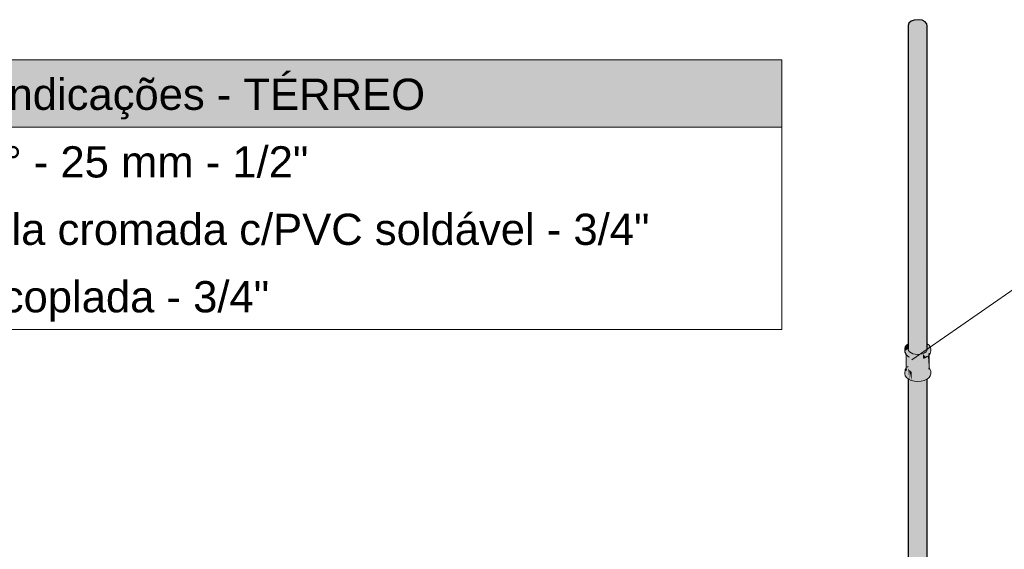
# Model space of a CAD drawing. Header units: millimetres. Extents: x 2 to 902, y -447 to 199.
# Tile 264 of 656: x 84.18 to 90.49, y 44.19 to 47.59. Entities that reach past the tile are written whole.
import ezdxf

# ---------------------------------------------------------------- set-up
doc = ezdxf.new("R2010")
doc.units = ezdxf.units.MM
doc.header["$MEASUREMENT"] = 0
doc.linetypes.add('NULL', pattern=[0])
for name, color, linetype, lineweight in [('AF-Colunas', 4, 'Continuous', 13), ('AF-Condutos', 4, 'Continuous', 25), ('AF-Indicação coluna', 5, 'Continuous', 13), ('DI-Hachuras Tabelas', 251, 'Continuous', 0), ('DI-Tabelas', 7, 'Continuous', 13)]:
    doc.layers.add(name, color=color, linetype=linetype, lineweight=lineweight)
doc.styles.add('Arial', font='arial.ttf')

msp = doc.modelspace()

# ---------------------------------------------------------------- hatches: boundary and pattern name
at = {"layer": 'AF-Colunas', "linetype": 'Continuous'}
for points in [[(90.0191, 45.3184), (90.019, 45.3252), (90.0188, 45.3386), (90.0062, 45.3529), (90.0095, 45.3457), (90.0095, 45.3458), (90.0085, 45.3554), (90.0095, 45.3458), (90.0087, 45.3552), (90.0095, 45.3458), (90.0095, 45.3546), (90.0095, 45.3562), (90.0086, 45.3605), (90.0085, 45.3606), (90.0085, 45.357), (90.0084, 45.3609), (90.0075, 45.3627), (90.0084, 45.3571), (90.0075, 45.3627), (90.0075, 45.3579), (90.0072, 45.3634), (90.0072, 45.3581), (90.0072, 45.3634), (90.0075, 45.3629), (90.0072, 45.4388), (90.007, 45.4385), (90.0039, 45.3705), (90.0026, 45.4133), (90.002, 45.4323), (90.0019, 45.4336), (90.0019, 45.4323), (90.0024, 45.412), (90.0019, 45.4323), (90.0019, 45.4336), (90.0018, 45.4336), (90.0018, 45.4321), (90.0018, 45.4084), (90.0033, 45.372), (90.0018, 45.4084), (90.0018, 45.3751), (90.0018, 45.3625), (90.0035, 45.3611), (90.0018, 45.3625), (90.0018, 45.3622), (90.0018, 45.3609), (90.0028, 45.3601), (90.0018, 45.3609), (90.0018, 45.3625), (90.0018, 45.4335), (90.0017, 45.4335), (90.0017, 45.4334), (89.9986, 45.3652), (90.0017, 45.4335), (89.9966, 45.4305), (89.9964, 45.4303), (89.9963, 45.4303), (89.9934, 45.4286), (89.9873, 45.4251), (89.9782, 45.4198), (89.9871, 45.4192), (89.9873, 45.3123), (89.9873, 45.4192), (89.9873, 45.4194), (89.9877, 45.42), (89.9881, 45.42), (89.988, 45.4205), (89.9963, 45.3671), (89.9881, 45.42), (89.9878, 45.4197), (89.9919, 45.3707), (89.992, 45.369), (89.9963, 45.3655), (89.992, 45.369), (89.9963, 45.3188), (89.9963, 45.3654), (89.9963, 45.3671), (89.9964, 45.367), (89.9963, 45.3671), (89.9964, 45.3654), (89.9985, 45.3636), (89.9987, 45.3635), (89.9985, 45.3636), (89.9964, 45.3654), (89.9963, 45.3671), (89.9963, 45.3654), (89.9964, 45.3175), (90.0018, 45.3242), (89.9964, 45.3175), (89.9963, 45.3671), (89.9963, 45.3188), (89.9878, 45.4197), (89.9881, 45.42), (89.9877, 45.42), (89.9873, 45.4194), (89.9873, 45.4191), (89.9873, 45.3123), (89.9963, 45.3175), (89.9963, 45.3168), (89.9963, 45.3175), (89.9873, 45.3123), (89.9938, 45.3009), (89.9963, 45.3024), (89.9938, 45.3009), (89.9873, 45.3123), (89.9787, 45.4143), (89.9793, 45.4073), (89.9873, 45.3123), (89.9871, 45.4192), (89.9782, 45.4198), (89.9836, 45.423), (89.9936, 45.4288), (89.9938, 45.4289), (89.9963, 45.4314), (90.0018, 45.4371), (89.9963, 45.4316), (89.9938, 45.4292), (89.9963, 45.4316), (89.9963, 45.4329), (89.9963, 45.4316), (90.0018, 45.4371), (90.0002, 45.4388), (89.9963, 45.4428), (90.0002, 45.4388), (90.0018, 45.4371), (89.9966, 45.4306), (90.004, 45.4348), (90.006, 45.4422), (90.0041, 45.4349), (90.0067, 45.4402), (90.0063, 45.4377), (90.0067, 45.4403), (90.0072, 45.4438), (90.0084, 45.4512), (90.0084, 45.4516), (90.006, 45.4422), (90.0079, 45.4544), (90.0053, 45.4414), (90.0025, 45.4422), (90.0053, 45.4414), (90.0068, 45.4487), (89.9963, 45.444), (90.0068, 45.4487), (90.0079, 45.4544), (89.9963, 45.445), (90.0079, 45.4544), (89.9963, 45.4456), (89.9947, 45.4444), (89.9963, 45.4456), (90.0079, 45.4544), (89.9963, 45.4583), (90.0079, 45.4544), (90.006, 45.4422), (90.0084, 45.4516), (90.0091, 45.456), (90.0084, 45.4516), (90.0095, 45.4458), (90.0095, 45.4566), (90.0095, 45.4458), (90.0094, 45.4464), (90.0084, 45.4516), (90.0073, 45.4438), (90.0067, 45.4403), (90.0063, 45.4377), (90.0095, 45.4416), (90.0101, 45.4424), (90.0163, 45.45), (90.0162, 45.466), (90.0107, 45.4668), (90.0095, 45.4585), (90.0107, 45.4668), (90.0095, 45.467), (89.9963, 45.4691), (89.9963, 45.4677), (89.9963, 45.4691), (90.0162, 45.466), (90.0163, 45.45), (90.0175, 45.4583), (90.0188, 45.4666), (90.0191, 45.4784), (90.0162, 45.4909), (90.0079, 45.5025), (89.9963, 45.5112), (89.9963, 45.4986), (89.9963, 45.4891), (89.9963, 45.4878), (89.9963, 45.4871), (89.9963, 45.4817), (89.9963, 45.4757), (89.9963, 45.4711), (89.9967, 45.4718), (89.997, 45.4784), (89.9963, 45.4751), (89.9949, 45.4693), (89.9888, 45.4607), (89.9791, 45.4534), (89.9664, 45.4478), (89.9774, 45.4368), (89.9664, 45.4478), (89.9516, 45.4443), (89.9573, 45.432), (89.9705, 45.4195), (89.9573, 45.432), (89.9516, 45.4443), (89.9358, 45.4431), (89.9199, 45.4443), (89.9052, 45.4478), (89.8925, 45.4534), (89.8828, 45.4607), (89.8746, 45.458), (89.8746, 45.4575), (89.8746, 45.454), (89.8746, 45.4518), (89.8746, 45.454), (89.8746, 45.4575), (89.8746, 45.458), (89.8789, 45.4594), (89.8828, 45.4607), (89.8784, 45.4616), (89.8746, 45.4597), (89.8746, 45.4596), (89.8746, 45.4597), (89.866, 45.4552), (89.8664, 45.4543), (89.866, 45.4552), (89.8746, 45.4597), (89.8784, 45.4616), (89.8746, 45.4623), (89.8659, 45.4554), (89.8746, 45.4623), (89.8828, 45.4607), (89.8766, 45.4693), (89.8746, 45.478), (89.8746, 45.469), (89.8746, 45.4687), (89.8746, 45.469), (89.8746, 45.478), (89.8746, 45.4784), (89.8597, 45.4688), (89.8606, 45.4668), (89.8597, 45.4688), (89.8553, 45.466), (89.8615, 45.4648), (89.8553, 45.466), (89.8637, 45.4544), (89.8678, 45.4512), (89.8746, 45.4461), (89.8678, 45.4512), (89.8637, 45.4544), (89.8621, 45.4566), (89.8553, 45.466), (89.8555, 45.4655), (89.8621, 45.4511), (89.8625, 45.4502), (89.8627, 45.4498), (89.8654, 45.4439), (89.8627, 45.4498), (89.8686, 45.4353), (89.8676, 45.4392), (89.8676, 45.4393), (89.8681, 45.4373), (89.8688, 45.4368), (89.869, 45.4366), (89.8688, 45.4368), (89.8681, 45.4373), (89.8692, 45.4359), (89.8695, 45.4362), (89.8692, 45.4359), (89.8681, 45.4373), (89.8686, 45.4353), (89.87, 45.4341), (89.8707, 45.4352), (89.873, 45.4401), (89.8707, 45.4352), (89.8746, 45.436), (89.8734, 45.4392), (89.8746, 45.4419), (89.8734, 45.4392), (89.8746, 45.4366), (89.8746, 45.4411), (89.8746, 45.4366), (89.8769, 45.4444), (89.8942, 45.4368), (89.9142, 45.432), (89.9358, 45.4303), (89.9142, 45.432), (89.8942, 45.4368), (89.8769, 45.4444), (89.8746, 45.4366), (89.8734, 45.4392), (89.8746, 45.436), (89.8769, 45.4317), (89.8746, 45.436), (89.8707, 45.4352), (89.8746, 45.4319), (89.8769, 45.43), (89.8782, 45.429), (89.8788, 45.4277), (89.8808, 45.4269), (89.8888, 45.4236), (89.9006, 45.4188), (89.9146, 45.4167), (89.9285, 45.4145), (89.9429, 45.4152), (89.9574, 45.416), (89.9429, 45.4152), (89.9549, 45.4136), (89.9666, 45.4167), (89.9675, 45.4084), (89.9675, 45.4078), (89.9691, 45.4088), (89.9675, 45.4078), (89.9782, 45.307), (89.9782, 45.4108), (89.9782, 45.414), (89.9782, 45.307), (89.9675, 45.4084), (89.9666, 45.4167), (89.9666, 45.4082), (89.9666, 45.4167), (89.9549, 45.4136), (89.9429, 45.4152), (89.9285, 45.4145), (89.9146, 45.4167), (89.9293, 45.4123), (89.9421, 45.4129), (89.9432, 45.4036), (89.9433, 45.403), (89.9454, 45.4035), (89.9433, 45.403), (89.9549, 45.3008), (89.9549, 45.4032), (89.9549, 45.4056), (89.9558, 45.4058), (89.9549, 45.4056), (89.9666, 45.3039), (89.9549, 45.4056), (89.9549, 45.3008), (89.9574, 45.288), (89.9705, 45.2915), (89.9836, 45.295), (89.9705, 45.2915), (89.9574, 45.288), (89.9549, 45.3008), (89.9432, 45.4036), (89.9421, 45.4129), (89.9421, 45.4036), (89.9421, 45.4129), (89.9293, 45.4123), (89.9146, 45.4167), (89.9006, 45.4188), (89.8888, 45.4236), (89.8788, 45.4277), (89.8782, 45.429), (89.8769, 45.43), (89.8746, 45.4319), (89.8707, 45.4352), (89.8746, 45.4309), (89.8707, 45.4352), (89.87, 45.4341), (89.8746, 45.4303), (89.8769, 45.4284), (89.879, 45.4272), (89.8835, 45.4246), (89.8835, 45.4208), (89.8835, 45.415), (89.8973, 45.4109), (89.899, 45.4104), (89.8973, 45.4109), (89.8835, 45.415), (89.8835, 45.3118), (89.9027, 45.4071), (89.9031, 45.4092), (89.9045, 45.4161), (89.9169, 45.4142), (89.9179, 45.4049), (89.918, 45.4043), (89.9199, 45.4043), (89.9268, 45.4041), (89.9199, 45.4043), (89.918, 45.4043), (89.9293, 45.2995), (89.9293, 45.4015), (89.9293, 45.404), (89.9303, 45.404), (89.9293, 45.404), (89.9421, 45.3001), (89.9293, 45.404), (89.9293, 45.2995), (89.9179, 45.4049), (89.9169, 45.4142), (89.9169, 45.4052), (89.9169, 45.4142), (89.9045, 45.4161), (89.9031, 45.4092), (89.9045, 45.4073), (89.9045, 45.4088), (89.9053, 45.4086), (89.9045, 45.4088), (89.9169, 45.3014), (89.9146, 45.2887), (89.9285, 45.2865), (89.9429, 45.2872), (89.9285, 45.2865), (89.9146, 45.2887), (89.9169, 45.3014), (89.9045, 45.4088), (89.9045, 45.3033), (89.9045, 45.4073), (89.9031, 45.4092), (89.903, 45.4085), (89.8835, 45.3118), (89.8746, 45.3662), (89.8746, 45.3191), (89.8746, 45.3091), (89.8746, 45.3191), (89.8746, 45.3658), (89.8727, 45.3634), (89.8746, 45.3658), (89.8746, 45.3662), (89.8747, 45.3659), (89.8752, 45.3665), (89.8747, 45.3659), (89.8835, 45.3118), (89.8769, 45.3675), (89.8765, 45.3681), (89.8769, 45.3675), (89.8768, 45.3685), (89.8746, 45.3708), (89.8768, 45.3685), (89.8763, 45.3728), (89.8746, 45.3868), (89.8688, 45.4368), (89.8729, 45.3687), (89.8726, 45.365), (89.8724, 45.3631), (89.8726, 45.365), (89.8688, 45.3634), (89.8676, 45.362), (89.8665, 45.3606), (89.8688, 45.3627), (89.8664, 45.3606), (89.8688, 45.3585), (89.8664, 45.3606), (89.8667, 45.356), (89.8688, 45.324), (89.8686, 45.3073), (89.8746, 45.3023), (89.8769, 45.3004), (89.8888, 45.2956), (89.9006, 45.2908), (89.8888, 45.2956), (89.8769, 45.3004), (89.8746, 45.3023), (89.8686, 45.3073), (89.8746, 45.2907), (89.8686, 45.3073), (89.8688, 45.324), (89.8667, 45.356), (89.8667, 45.3559), (89.8667, 45.356), (89.8663, 45.3605), (89.8664, 45.3606), (89.8676, 45.362), (89.8688, 45.3635), (89.8726, 45.365), (89.8724, 45.368), (89.8729, 45.3687), (89.8689, 45.4351), (89.8688, 45.4351), (89.8687, 45.4352), (89.8655, 45.4378), (89.8654, 45.4379), (89.8664, 45.3613), (89.8654, 45.4379), (89.8654, 45.3607), (89.8654, 45.3593), (89.8653, 45.3593), (89.8653, 45.3591), (89.8646, 45.355), (89.8643, 45.3531), (89.8654, 45.3544), (89.8643, 45.3531), (89.8637, 45.349), (89.8643, 45.3531), (89.8646, 45.355), (89.8653, 45.3591), (89.863, 45.3564), (89.8634, 45.3519), (89.863, 45.3564), (89.8653, 45.3593), (89.8628, 45.3591), (89.8627, 45.3559), (89.8631, 45.3516), (89.8627, 45.3559), (89.8628, 45.3591), (89.8653, 45.3593), (89.8654, 45.3601), (89.8654, 45.3602), (89.8654, 45.3607), (89.8654, 45.4125), (89.8654, 45.4139), (89.8654, 45.4379), (89.8652, 45.438), (89.8642, 45.406), (89.8642, 45.4044), (89.8642, 45.406), (89.8626, 45.4402), (89.8626, 45.4402), (89.8641, 45.4054), (89.8626, 45.4402), (89.8622, 45.4406), (89.8625, 45.3946), (89.8625, 45.3935), (89.8625, 45.3946), (89.8622, 45.4406), (89.8621, 45.4406), (89.8621, 45.3919), (89.8621, 45.3909), (89.8621, 45.3588), (89.8621, 45.3552), (89.8621, 45.3503), (89.8621, 45.3383), (89.8621, 45.3383), (89.8621, 45.3383), (89.8625, 45.3508), (89.8636, 45.3479), (89.8625, 45.3508), (89.8632, 45.3458), (89.8654, 45.3311), (89.8662, 45.3553), (89.8654, 45.3311), (89.8625, 45.3508), (89.8621, 45.3383), (89.8566, 45.3222), (89.8603, 45.3141), (89.8566, 45.3222), (89.8621, 45.3383), (89.8632, 45.3457), (89.8528, 45.3302), (89.8525, 45.3184), (89.8553, 45.306), (89.8637, 45.2944), (89.8746, 45.2861), (89.8769, 45.2844), (89.8942, 45.2768), (89.9142, 45.272), (89.9358, 45.2703), (89.9573, 45.272), (89.9774, 45.2768), (89.9947, 45.2844), (89.9963, 45.2883), (90.004, 45.3068), (89.9963, 45.2883), (89.9947, 45.2844), (89.9963, 45.2856), (90.0079, 45.2944), (90.0101, 45.3144), (90.0079, 45.2944), (90.0162, 45.306), (90.0191, 45.3184), (90.0175, 45.3303), (90.0095, 45.3374), (90.0084, 45.3383), (90.0095, 45.336), (90.0084, 45.3383), (90.0074, 45.3502), (90.0072, 45.331), (90.0095, 45.3287), (90.0163, 45.322), (90.0072, 45.331), (90.0036, 45.3585), (90.0034, 45.3589), (90.0034, 45.3589), (90.0034, 45.3596), (90.0034, 45.3589), (90.0036, 45.3585), (90.0036, 45.3585), (90.0039, 45.3578), (90.0036, 45.3585), (90.0036, 45.3585), (90.0072, 45.331), (90.0072, 45.3506), (90.0039, 45.3577), (90.0039, 45.3578), (90.0037, 45.3593), (90.0072, 45.3564), (90.0037, 45.3593), (90.0039, 45.3578), (90.0062, 45.3529), (90.0072, 45.3506), (90.0074, 45.3502), (90.0075, 45.3562), (90.0076, 45.3562), (90.0084, 45.3555), (90.0076, 45.3562), (90.0075, 45.3562), (90.0074, 45.3502), (90.0078, 45.3494), (90.0079, 45.3492), (90.0084, 45.3482), (90.0085, 45.348), (90.0085, 45.348), (90.0084, 45.3383), (90.0175, 45.3303), (90.0179, 45.3276)], [(89.8637, 45.5025), (89.8553, 45.4909), (89.8534, 45.4823), (89.8525, 45.4784), (89.8552, 45.4784), (89.8548, 45.4793), (89.8552, 45.4784), (89.8746, 45.4784), (89.8746, 45.4788), (89.8746, 45.4867), (89.8746, 45.4868), (89.8746, 45.4879), (89.8746, 45.4945), (89.8746, 45.4988), (89.8746, 45.5028), (89.8746, 45.5107)], [(89.8746, 45.4784), (89.8701, 45.4784), (89.8525, 45.4784), (89.8528, 45.4582), (89.8566, 45.4502), (89.8603, 45.4421), (89.8553, 45.466), (89.8715, 45.4764)], [(89.8621, 45.4511), (89.8555, 45.4655), (89.8603, 45.4421), (89.8621, 45.4406), (89.8625, 45.4501), (89.8621, 45.4486), (89.8625, 45.4502)], [(89.8621, 45.4406), (89.8686, 45.4353), (89.8625, 45.4502)], [(90.0083, 45.4401), (90.0084, 45.4512), (90.0072, 45.4438)], [(89.8642, 45.406), (89.8652, 45.438), (89.8626, 45.4402)], [(89.8805, 45.4117), (89.8764, 45.4258), (89.8758, 45.4263), (89.8764, 45.4258), (89.8754, 45.4293), (89.8753, 45.4298), (89.8746, 45.4303), (89.8746, 45.4297), (89.8746, 45.4303), (89.8731, 45.4315), (89.869, 45.435), (89.8692, 45.4329), (89.8695, 45.4308), (89.8746, 45.3868), (89.8746, 45.4271), (89.8746, 45.4241), (89.8746, 45.3868), (89.8835, 45.3118), (89.8835, 45.4052), (89.8833, 45.418), (89.8835, 45.4052), (89.8835, 45.4175), (89.8833, 45.4209), (89.8832, 45.421), (89.8833, 45.4209), (89.8832, 45.4233), (89.8827, 45.4213), (89.8824, 45.4199), (89.8827, 45.4213), (89.8812, 45.4224), (89.8827, 45.4213), (89.8832, 45.4233), (89.8794, 45.4264), (89.8796, 45.4236), (89.8794, 45.4264), (89.8832, 45.4233), (89.8833, 45.4209), (89.8835, 45.4175), (89.8835, 45.4208), (89.8835, 45.423), (89.8835, 45.4246), (89.8787, 45.4278), (89.8753, 45.4298), (89.8764, 45.4258)], [(89.9963, 45.4304), (89.9966, 45.4305), (90.0018, 45.437), (89.9963, 45.4314), (89.9938, 45.4289)], [(89.9966, 45.4306), (90.0018, 45.437), (89.9966, 45.4305)], [(90.0018, 45.4336), (90.0017, 45.4335), (90.0018, 45.4335)], [(90.0069, 45.4365), (90.007, 45.4385), (90.0018, 45.437), (90.004, 45.4348), (90.0019, 45.4336), (90.002, 45.4323), (90.0039, 45.3705)], [(90.004, 45.4348), (90.0063, 45.4377), (90.0067, 45.4402)], [(90.0067, 45.4403), (90.0063, 45.4377), (90.0063, 45.4377)], [(90.0063, 45.4377), (90.0063, 45.4377), (90.0063, 45.4377)], [(90.0084, 45.4402), (90.0083, 45.4401), (90.0073, 45.4389), (90.0075, 45.3628), (90.0084, 45.361), (90.0085, 45.3606)], [(90.0073, 45.4389), (90.0075, 45.3629), (90.0075, 45.3628)], [(90.0095, 45.3586), (90.0095, 45.4416), (90.0093, 45.4414), (90.0084, 45.4403), (90.0086, 45.3605), (90.0095, 45.3562)], [(90.0084, 45.4403), (90.0085, 45.3606), (90.0086, 45.3605)], [(89.8615, 45.3544), (89.8554, 45.3469), (89.8541, 45.3385), (89.8528, 45.3302), (89.8621, 45.344), (89.8621, 45.3448), (89.8621, 45.3499), (89.8621, 45.3515), (89.8621, 45.3529), (89.8621, 45.3548), (89.8621, 45.355)], [(89.8615, 45.3544), (89.8621, 45.355), (89.8621, 45.3552)], [(89.8621, 45.355), (89.8752, 45.3665), (89.8676, 45.362)], [(89.863, 45.3564), (89.8653, 45.3591), (89.8653, 45.3593)], [(89.8654, 45.3593), (89.8654, 45.3601), (89.8653, 45.3593)], [(89.8665, 45.3606), (89.8676, 45.362), (89.8664, 45.3606)], [(89.8667, 45.356), (89.8664, 45.3606), (89.8663, 45.3605)], [(89.8726, 45.365), (89.8729, 45.3686), (89.8724, 45.368)], [(90.0039, 45.3577), (90.0062, 45.3529), (90.0039, 45.3578)], [(90.0075, 45.3579), (90.0075, 45.3627), (90.0075, 45.3629), (90.0072, 45.3634)], [(90.0072, 45.331), (90.0074, 45.3502), (90.0072, 45.3506)], [(90.0084, 45.3383), (90.0079, 45.3492), (90.0078, 45.3493), (90.0074, 45.3502)], [(90.0084, 45.3383), (90.0085, 45.348), (90.0084, 45.3481), (90.0079, 45.3492)], [(90.0085, 45.357), (90.0085, 45.3606), (90.0084, 45.3609)], [(90.0113, 45.3547), (90.0095, 45.3562), (90.0095, 45.356)], [(90.0113, 45.3547), (90.0095, 45.356), (90.0095, 45.3559), (90.0095, 45.3528), (90.0095, 45.3506), (90.0095, 45.3491), (90.0188, 45.3386), (90.015, 45.3467)], [(90.0095, 45.3457), (90.0095, 45.3458), (90.0095, 45.3458)]]:
    msp.add_hatch(color=4, dxfattribs=at).paths.add_polyline_path(points)
at = {"layer": 'AF-Condutos', "linetype": 'Continuous'}
for points in [[(89.8748, 45.4774), (89.8756, 45.4707), (89.8766, 45.4693), (89.878, 45.4674), (89.8782, 45.4671), (89.8796, 45.4651), (89.8749, 45.5109), (89.8749, 45.5181), (89.8749, 45.5763), (89.8749, 45.5109), (89.8751, 45.5773), (89.8749, 45.5181), (89.8749, 45.5109), (89.8796, 45.4651), (89.8812, 45.4628), (89.8812, 45.5157), (89.8813, 45.4628), (89.8815, 45.4616), (89.8815, 45.4624), (89.8828, 45.4607), (89.8909, 45.4546), (89.8911, 45.4544), (89.8925, 45.4534), (89.8949, 45.4524), (89.8973, 45.4498), (89.8969, 45.4515), (89.8973, 45.4513), (89.8973, 45.5277), (89.8973, 45.5493), (89.8973, 47.5249), (89.882, 45.5281), (89.882, 45.5162), (89.882, 45.5279), (89.8812, 47.5364), (89.8812, 45.527), (89.8812, 45.6042), (89.8812, 47.5364), (89.882, 45.5162), (89.8973, 47.5249), (89.8973, 45.4513), (89.8977, 45.4511), (89.8985, 45.4494), (89.9052, 45.4478), (89.9199, 45.4443), (89.9204, 45.4441), (89.9199, 47.5183), (89.9204, 45.4441), (89.9454, 47.5175), (89.9204, 45.4442), (89.9358, 45.4431), (89.9454, 45.4423), (89.9454, 45.4438), (89.9458, 45.4438), (89.9458, 45.4429), (89.9516, 45.4443), (89.9664, 45.4478), (89.9691, 45.449), (89.9691, 47.5228), (89.9691, 45.449), (89.9691, 45.4088), (89.9695, 45.4492), (89.9791, 45.4534), (89.9871, 45.457), (89.9871, 45.4595), (89.9871, 47.5332), (89.9871, 45.4595), (89.9873, 45.4596), (89.9963, 47.5469), (89.9949, 47.5616), (89.9358, 47.5524), (89.9949, 47.5616), (89.9834, 47.5747), (89.9636, 47.5839), (89.939, 47.5877), (89.9138, 47.5854), (89.8925, 47.5774), (89.8786, 47.5651), (89.8746, 47.5506), (89.8746, 45.5754), (89.8746, 45.5178), (89.8746, 45.5107), (89.8746, 45.478)], [(89.9963, 45.4751), (89.9963, 45.5112), (89.9963, 45.5187), (89.9963, 45.578), (89.9963, 47.5469), (89.988, 45.6142), (89.9876, 45.5308), (89.9876, 45.5178), (89.9873, 45.4596), (89.9888, 45.4607), (89.9911, 45.4639), (89.9928, 45.4663), (89.9949, 45.4693), (89.9963, 45.4711)], [(89.9695, 45.4462), (89.9692, 45.4146), (89.9871, 45.425)], [(89.9934, 45.4287), (89.9872, 45.4251), (89.9872, 45.425), (89.9934, 45.4286)], [(89.9934, 45.4286), (89.9936, 45.4288), (89.9934, 45.4287)], [(89.8811, 45.2813), (89.8812, 45.3424), (89.8746, 45.3566)], [(89.897, 45.2755), (89.8973, 45.3309), (89.8812, 45.3424)], [(89.8746, 45.2854), (89.8746, 42.3266), (89.8811, 45.2813), (89.881, 45.2826), (89.8769, 45.2844), (89.8746, 45.2861)], [(89.8748, 42.3774), (89.8746, 42.3266), (89.8812, 42.3124), (89.8812, 42.3802), (89.8812, 42.3124), (89.8973, 42.3009), (89.9199, 42.2943), (89.9199, 42.3974), (89.9199, 45.2715), (89.9195, 45.2716), (89.8979, 42.3876), (89.8979, 42.4028), (89.8973, 45.276), (89.8973, 42.4029), (89.8973, 42.3873), (89.8973, 42.4029), (89.8973, 45.276), (89.897, 45.2761), (89.8817, 42.4066), (89.8816, 42.3804), (89.8816, 42.4067), (89.8812, 42.4068), (89.8816, 42.4067), (89.8812, 45.2825), (89.8811, 45.2826), (89.8748, 42.4083)], [(89.8813, 45.2799), (89.8816, 42.3804), (89.897, 45.2755), (89.8968, 45.2761), (89.8942, 45.2768), (89.8813, 45.2825)], [(89.8973, 45.2733), (89.8979, 42.3876), (89.9195, 45.2707), (89.9195, 45.2716), (89.9192, 45.2716), (89.9142, 45.272), (89.8973, 45.276)], [(89.9208, 42.3973), (89.9208, 42.3978), (89.9199, 45.2691), (89.9201, 42.3974), (89.9199, 45.2691), (89.9199, 42.3975), (89.9199, 42.3974), (89.9199, 42.2943)], [(89.9449, 45.2696), (89.9449, 45.271), (89.9358, 45.2703), (89.92, 45.2715), (89.92, 45.2691), (89.9208, 42.3978)], [(89.9697, 42.3856), (89.9691, 45.2731), (89.9691, 42.3857), (89.9691, 42.4192), (89.9691, 45.2748), (89.9687, 45.2747), (89.9463, 42.409), (89.9454, 45.2691), (89.9454, 42.4086), (89.9454, 45.2711), (89.9449, 45.271), (89.9208, 42.3978), (89.9209, 42.3972), (89.9454, 42.3914), (89.9209, 42.3972), (89.9454, 42.2935), (89.9461, 42.3912), (89.9454, 42.2935), (89.9691, 42.2988), (89.9502, 42.3902), (89.9691, 42.2988), (89.9871, 42.3092), (89.9874, 42.3813), (89.9871, 45.2787), (89.9871, 42.3814), (89.9871, 45.2811), (89.9868, 45.2809)], [(89.9687, 45.2728), (89.9687, 45.2747), (89.9573, 45.272), (89.9454, 45.2711), (89.9454, 45.2691), (89.9463, 42.409)], [(89.9868, 45.279), (89.9868, 45.2809), (89.9774, 45.2768), (89.9692, 45.2748), (89.9692, 45.2731), (89.9697, 42.3856)], [(89.9961, 45.285), (89.9961, 45.2855), (89.9947, 45.2844), (89.9872, 45.2811), (89.9872, 45.2787), (89.9874, 42.3813)], [(89.9874, 42.3813), (89.9963, 42.3229), (89.9963, 42.3776), (89.9963, 42.3792), (89.9884, 42.3811), (89.9963, 42.3792), (89.9963, 45.2856), (89.9961, 45.2855), (89.9874, 42.3816)]]:
    msp.add_hatch(color=151, dxfattribs=at).paths.add_polyline_path(points)
at = {"layer": 'DI-Hachuras Tabelas', "linetype": 'Continuous'}
msp.add_hatch(color=251, dxfattribs=at).paths.add_polyline_path([(80.064, 47.3305), (89.0649, 47.3305), (89.0649, 46.8985), (80.064, 46.8985)])

# ---------------------------------------------------------------- linework, layer by layer
at = {"layer": 'AF-Colunas'}
for p, q in [((89.8746, 45.5107), (89.8637, 45.5025)), ((90.0079, 45.5025), (89.9963, 45.5112)), ((89.8534, 45.4823), (89.8525, 45.4784)), ((89.8525, 45.4784), (89.8528, 45.4582)), ((89.8528, 45.4582), (89.8566, 45.4502)), ((89.8553, 45.4909), (89.8534, 45.4823)), ((89.8637, 45.5025), (89.8553, 45.4909)), ((89.8566, 45.4502), (89.8603, 45.4421)), ((89.8746, 45.478), (89.8746, 45.4784)), ((89.8766, 45.4693), (89.8746, 45.478)), ((89.8828, 45.4607), (89.8766, 45.4693)), ((89.8925, 45.4534), (89.8828, 45.4607)), ((89.9052, 45.4478), (89.8925, 45.4534)), ((89.9199, 45.4443), (89.9052, 45.4478)), ((89.9664, 45.4478), (89.9516, 45.4443)), ((89.9791, 45.4534), (89.9664, 45.4478)), ((89.9888, 45.4607), (89.9791, 45.4534)), ((89.9949, 45.4693), (89.9888, 45.4607)), ((89.9963, 45.4751), (89.9949, 45.4693)), ((89.997, 45.4784), (89.9963, 45.4751)), ((90.0084, 45.4512), (90.0072, 45.4438)), ((90.0162, 45.4909), (90.0079, 45.5025)), ((90.0101, 45.4424), (90.0163, 45.45)), ((90.0191, 45.4784), (90.0162, 45.4909)), ((90.0163, 45.45), (90.0175, 45.4583)), ((90.0175, 45.4583), (90.0188, 45.4666)), ((90.0188, 45.4666), (90.0191, 45.4784)), ((89.8603, 45.4421), (89.8621, 45.4406)), ((89.8621, 45.4406), (89.8686, 45.4353)), ((89.8621, 45.4406), (89.8621, 45.3919)), ((89.8621, 45.3919), (89.8621, 45.3909)), ((89.8621, 45.3909), (89.8621, 45.3588)), ((89.8686, 45.4353), (89.87, 45.4341)), ((89.87, 45.4341), (89.8746, 45.4303)), ((89.8746, 45.4303), (89.8769, 45.4284)), ((89.8769, 45.4284), (89.879, 45.4272)), ((89.879, 45.4272), (89.8835, 45.4246)), ((89.9358, 45.4431), (89.9199, 45.4443)), ((89.9516, 45.4443), (89.9358, 45.4431)), ((89.9873, 45.4251), (89.9782, 45.4198)), ((89.9782, 45.4198), (89.9836, 45.423)), ((89.9836, 45.423), (89.9936, 45.4288)), ((89.9934, 45.4286), (89.9873, 45.4251)), ((89.9963, 45.4303), (89.9934, 45.4286)), ((89.9936, 45.4288), (89.9938, 45.4289)), ((89.9938, 45.4289), (89.9963, 45.4304)), ((89.9963, 45.4304), (89.9966, 45.4305)), ((89.9964, 45.4303), (89.9963, 45.4303)), ((89.9966, 45.4305), (89.9964, 45.4303)), ((89.9966, 45.4306), (90.004, 45.4348)), ((89.9966, 45.4305), (89.9966, 45.4306)), ((90.004, 45.4348), (90.0063, 45.4377)), ((90.0063, 45.4377), (90.0095, 45.4416)), ((90.0063, 45.4377), (90.0063, 45.4377)), ((90.0095, 45.4416), (90.0101, 45.4424)), ((90.0095, 45.3586), (90.0095, 45.4416)), ((89.8528, 45.3302), (89.8525, 45.3184)), ((89.8541, 45.3385), (89.8528, 45.3302)), ((89.8554, 45.3469), (89.8541, 45.3385)), ((89.8615, 45.3544), (89.8554, 45.3469)), ((89.8621, 45.3552), (89.8615, 45.3544)), ((89.8621, 45.3588), (89.8621, 45.3552)), ((89.8621, 45.3552), (89.8621, 45.3503)), ((89.8621, 45.3503), (89.8621, 45.3383)), ((89.8621, 45.3383), (89.8632, 45.3457)), ((89.8621, 45.3383), (89.8621, 45.3383)), ((89.8752, 45.3665), (89.8676, 45.362)), ((90.0062, 45.3529), (90.0095, 45.3457)), ((90.0095, 45.3562), (90.0095, 45.3586)), ((90.0095, 45.3546), (90.0095, 45.3562)), ((90.0113, 45.3547), (90.0095, 45.3562)), ((90.0095, 45.3458), (90.0095, 45.3546)), ((90.0095, 45.3457), (90.0095, 45.3458)), ((90.015, 45.3467), (90.0113, 45.3547)), ((90.0188, 45.3386), (90.015, 45.3467)), ((90.019, 45.3252), (90.0188, 45.3386)), ((90.0191, 45.3184), (90.019, 45.3252)), ((89.8525, 45.3184), (89.8553, 45.306)), ((89.8553, 45.306), (89.8637, 45.2944)), ((89.8637, 45.2944), (89.8746, 45.2861)), ((89.8746, 45.2861), (89.8769, 45.2844)), ((89.8769, 45.2844), (89.8942, 45.2768)), ((89.8942, 45.2768), (89.9142, 45.272)), ((89.9142, 45.272), (89.9358, 45.2703)), ((89.9358, 45.2703), (89.9573, 45.272)), ((89.9573, 45.272), (89.9774, 45.2768)), ((89.9774, 45.2768), (89.9947, 45.2844)), ((89.9947, 45.2844), (89.9963, 45.2856)), ((89.9963, 45.2856), (90.0079, 45.2944)), ((90.0079, 45.2944), (90.0162, 45.306)), ((90.0162, 45.306), (90.0191, 45.3184))]:
    msp.add_line(p, q, dxfattribs=at)
at = {"layer": 'AF-Condutos'}
for p, q in [((89.8786, 47.5651), (89.8746, 47.5506)), ((89.8746, 47.5506), (89.8746, 45.5754)), ((89.8925, 47.5774), (89.8786, 47.5651)), ((89.9138, 47.5854), (89.8925, 47.5774)), ((89.939, 47.5877), (89.9138, 47.5854)), ((89.9636, 47.5839), (89.939, 47.5877)), ((89.9834, 47.5747), (89.9636, 47.5839)), ((89.9949, 47.5616), (89.9834, 47.5747)), ((89.9963, 47.5469), (89.9949, 47.5616)), ((89.9963, 45.578), (89.9963, 47.5469)), ((89.8746, 45.5754), (89.8746, 45.5178)), ((89.9963, 45.5187), (89.9963, 45.578)), ((89.8746, 45.5178), (89.8746, 45.5107)), ((89.8746, 45.5107), (89.8746, 45.478)), ((89.9963, 45.5112), (89.9963, 45.5187)), ((89.9963, 45.4751), (89.9963, 45.5112)), ((89.9963, 45.4711), (89.9963, 45.4751)), ((89.9934, 45.4286), (89.9936, 45.4288)), ((89.8746, 45.2861), (89.8746, 45.2854)), ((89.8746, 45.2854), (89.8746, 42.3266)), ((89.9963, 42.3792), (89.9963, 45.2856))]:
    msp.add_line(p, q, dxfattribs=at)
at = {"layer": 'AF-Indicação coluna'}
msp.add_line((90.9402, 46.1317), (89.8969, 45.4079), dxfattribs=at)
at = {"layer": 'DI-Hachuras Tabelas'}
msp.add_lwpolyline([(80.064, 47.3305), (89.0649, 47.3305), (89.0649, 46.8985), (80.064, 46.8985), (80.064, 47.3305)], dxfattribs=at)
at = {"layer": 'DI-Tabelas'}
for p, q in [((80.064, 47.3305), (89.0649, 47.3305)), ((89.0649, 47.3305), (89.0649, 46.8985)), ((89.0649, 46.8985), (80.064, 46.8985)), ((89.0649, 46.8985), (89.0649, 46.4665)), ((89.0649, 46.4665), (89.0649, 46.0345)), ((89.0649, 46.0345), (89.0649, 45.6025)), ((89.0649, 45.6025), (80.6752, 45.6025))]:
    msp.add_line(p, q, dxfattribs=at)

# ---------------------------------------------------------------- texts
at = {"layer": 'DI-Tabelas', "linetype": 'NULL', "char_height": 0.2, "line_spacing_factor": 0.6, "style": 'Arial'}
for s, insert, width, attachment_point in [('Legenda das indicações - TÉRREO', (84.5645, 46.9485), 8.851829, 8), ('Lavatório com joelho de 90%%d - 25 mm - 1/2"', (80.7252, 46.5165), 10.5875, 7), ('Registro de gaveta c/canopla cromada c/PVC soldável - 3/4"', (80.7252, 46.0845), 14.981402, 7), ('Vaso sanitário com caixa acoplada - 3/4"', (80.7252, 45.6525), 10.105488, 7)]:
    msp.add_mtext(s, dxfattribs=dict(at, insert=insert, width=width, attachment_point=attachment_point))

doc.saveas('drawing.dxf')
